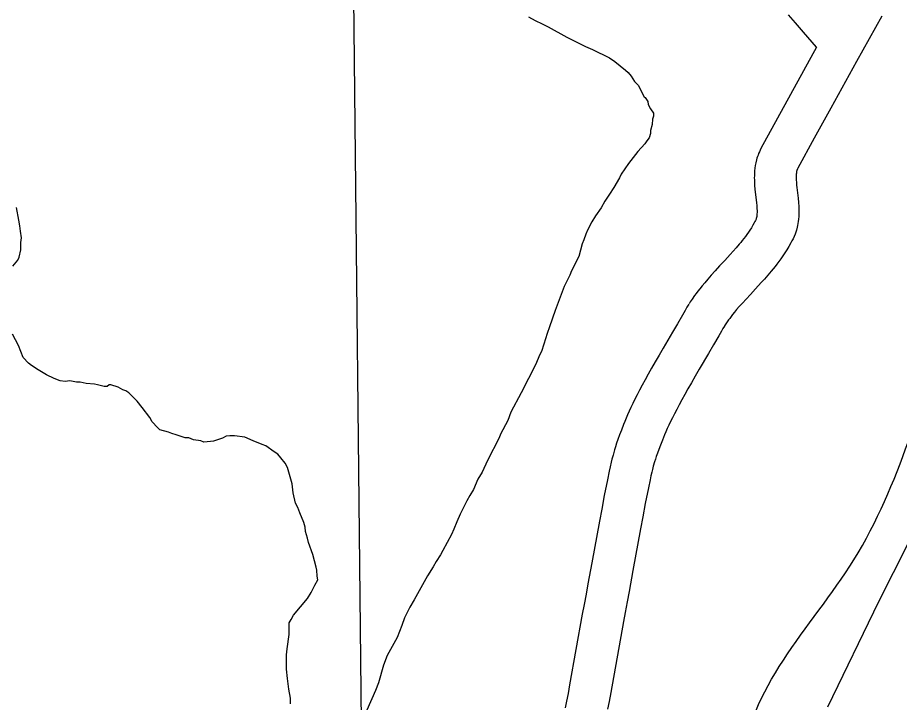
# Model space of a CAD drawing. Extents: x 3180038 to 3217926, y 922069 to 947485.
# Drawn here: x 3189857 to 3190489, y 939922 to 940414 of the extents above; entities that cross this region are included whole.
import ezdxf

# ---------------------------------------------------------------- set-up
doc = ezdxf.new("R2010")
doc.units = 0
for name, color, linetype in [('V-RIVR-EDGE', 7, 'Continuous'), ('V-ROAD-CNTR', 7, 'Continuous'), ('V-RRAP-FSHR', 7, 'Continuous'), ('V-SITE-VEGE', 7, 'Continuous'), ('V-TOPO-BNDY', 7, 'Continuous')]:
    doc.layers.add(name, color=color, linetype=linetype)

msp = doc.modelspace()

# ---------------------------------------------------------------- linework, layer by layer
at = {"layer": 'V-RIVR-EDGE'}
msp.add_lwpolyline([(3190527.07, 940098.44), (3190474.43, 939994.32), (3190437.94, 939918.7)], dxfattribs=at)
at = {"layer": 'V-ROAD-CNTR'}
for points in [[(3190429.99, 940392.51), (3190420.55, 940403.38), (3190414.82, 940409.92), (3190409.79, 940415.62)], [(3190476.74, 940414.66), (3190467.72, 940398.49), (3190458.72, 940382.29), (3190448.11, 940363.11), (3190440.18, 940348.71), (3190428.31, 940327.1), (3190416.56, 940305.58), (3190416.38, 940305.25), (3190416.28, 940305.04), (3190416.19, 940304.81), (3190416.09, 940304.58), (3190416.01, 940304.34), (3190415.93, 940304.1), (3190415.89, 940303.93), (3190415.72, 940303.24), (3190415.6, 940302.62), (3190415.5, 940301.94), (3190415.43, 940301.22), (3190415.38, 940300.46), (3190415.36, 940299.66), (3190415.35, 940298.83), (3190415.37, 940297.98), (3190415.4, 940297.17), (3190415.51, 940295.31), (3190415.67, 940293.5), (3190415.85, 940291.71), (3190416.72, 940284.16), (3190417.01, 940281.02), (3190417.2, 940278.14), (3190417.29, 940275.53), (3190417.29, 940273.15), (3190417.2, 940271.01), (3190417.05, 940269.09), (3190416.85, 940267.38), (3190416.62, 940265.86), (3190416.38, 940264.51), (3190416.1, 940263.2), (3190415.58, 940261.22), (3190415.08, 940259.62), (3190414.62, 940258.31), (3190413.91, 940256.56), (3190413.13, 940254.89), (3190412.37, 940253.4), (3190411.63, 940252.02), (3190410.21, 940249.51), (3190408.76, 940247.09), (3190407.3, 940244.8), (3190405.85, 940242.64), (3190404.41, 940240.6), (3190402.99, 940238.66), (3190401.59, 940236.82), (3190400.22, 940235.07), (3190398.88, 940233.4), (3190397.55, 940231.79), (3190395.01, 940228.81), (3190392.6, 940226.07), (3190390.32, 940223.54), (3190386.12, 940218.97), (3190382.49, 940215.05), (3190379.39, 940211.69), (3190376.77, 940208.79), (3190374.55, 940206.27), (3190372.67, 940204.07), (3190371.09, 940202.16), (3190369.75, 940200.49), (3190368.62, 940199.04), (3190367.66, 940197.76), (3190366.87, 940196.68), (3190365.46, 940194.68), (3190364.48, 940193.22), (3190363.71, 940192.03)], [(3190429.99, 940392.51), (3190402, 940341.51), (3190390.09, 940319.7), (3190389.52, 940318.62), (3190388.95, 940317.42), (3190388.44, 940316.24), (3190387.99, 940315.08), (3190387.58, 940313.93), (3190387.22, 940312.79), (3190386.87, 940311.59), (3190386.38, 940309.56), (3190385.99, 940307.5), (3190385.72, 940305.54), (3190385.53, 940303.68), (3190385.42, 940301.92), (3190385.36, 940300.25), (3190385.35, 940298.67), (3190385.38, 940297.17), (3190385.43, 940295.69), (3190385.59, 940293.08), (3190385.8, 940290.66), (3190386.03, 940288.47), (3190386.88, 940281.05), (3190387.11, 940278.61), (3190387.24, 940276.64), (3190387.29, 940275.05), (3190387.29, 940273.79), (3190387.25, 940272.78), (3190387.19, 940271.97), (3190387.11, 940271.33), (3190387.03, 940270.81), (3190386.95, 940270.39), (3190386.9, 940270.15), (3190386.73, 940269.47), (3190386.61, 940269.11), (3190386.56, 940268.96), (3190386.39, 940268.55), (3190386.18, 940268.09), (3190385.77, 940267.29), (3190385.31, 940266.43), (3190384.29, 940264.61), (3190383.26, 940262.89), (3190382.2, 940261.24), (3190381.13, 940259.64), (3190380.04, 940258.09), (3190378.94, 940256.59), (3190377.84, 940255.14), (3190376.73, 940253.73), (3190375.63, 940252.36), (3190374.56, 940251.06), (3190372.33, 940248.45), (3190370.19, 940246.01), (3190368.13, 940243.72), (3190364.08, 940239.32), (3190360.45, 940235.41), (3190357.23, 940231.91), (3190354.38, 940228.76), (3190351.89, 940225.93), (3190349.72, 940223.39), (3190347.84, 940221.12), (3190346.21, 940219.09), (3190344.79, 940217.27), (3190343.57, 940215.65), (3190342.49, 940214.18), (3190340.72, 940211.66), (3190339.39, 940209.67), (3190338.48, 940208.25)], [(3190338.31, 940207.99), (3190336.99, 940205.83), (3190335.68, 940203.56), (3190333.78, 940200.19), (3190330.12, 940193.8), (3190326.61, 940187.79), (3190319.91, 940176.39), (3190316.96, 940171.34), (3190314.19, 940166.56), (3190311.62, 940162.05), (3190309.22, 940157.78), (3190307, 940153.75), (3190304.95, 940149.93), (3190303.05, 940146.33), (3190301.3, 940142.92), (3190299.69, 940139.71), (3190298.21, 940136.67), (3190296.85, 940133.8), (3190295.6, 940131.09), (3190294.45, 940128.54), (3190293.4, 940126.13), (3190292.43, 940123.85), (3190291.53, 940121.68), (3190289.94, 940117.66), (3190288.6, 940114.08), (3190287.47, 940110.92), (3190286.52, 940108.13), (3190285.73, 940105.67), (3190285.05, 940103.47), (3190283.95, 940099.7), (3190283.17, 940096.81), (3190282.6, 940094.59), (3190281.83, 940091.31), (3190281.13, 940088.05), (3190279.9, 940081.96), (3190277.69, 940070.7), (3190275.81, 940060.84), (3190274.21, 940052.22), (3190268.74, 940022.22), (3190265.98, 940007.26), (3190264.59, 939999.82), (3190263.16, 939992.35), (3190261.86, 939985.49), (3190252.84, 939934.68), (3190251.67, 939928.48), (3190250.61, 939923.04), (3190249.64, 939918.3)], [(3190363.88, 940192.29), (3190362.76, 940190.47), (3190361.74, 940188.7), (3190359.86, 940185.37), (3190356.09, 940178.78), (3190352.5, 940172.64), (3190345.79, 940161.22), (3190342.89, 940156.26), (3190340.2, 940151.61), (3190337.72, 940147.27), (3190335.44, 940143.21), (3190333.35, 940139.4), (3190331.43, 940135.83), (3190329.67, 940132.49), (3190328.06, 940129.36), (3190326.59, 940126.42), (3190325.25, 940123.67), (3190324.02, 940121.08), (3190322.9, 940118.66), (3190321.88, 940116.39), (3190320.95, 940114.26), (3190320.1, 940112.26), (3190319.34, 940110.42), (3190317.93, 940106.86), (3190316.77, 940103.77), (3190315.81, 940101.07), (3190315, 940098.7), (3190314.33, 940096.62), (3190313.78, 940094.84), (3190312.84, 940091.6), (3190312.19, 940089.2), (3190311.74, 940087.44), (3190311.09, 940084.7), (3190310.49, 940081.92), (3190309.32, 940076.1), (3190307.14, 940065.01), (3190305.3, 940055.29), (3190303.71, 940046.78), (3190298.24, 940016.81), (3190295.48, 940001.78), (3190294.06, 939994.24), (3190292.63, 939986.74), (3190291.36, 939980.07), (3190282.35, 939929.28), (3190281.13, 939922.8), (3190280.02, 939917.16)]]:
    msp.add_lwpolyline(points, dxfattribs=at)
at = {"layer": 'V-RRAP-FSHR'}
msp.add_spline([(3188909.67, 936835.56), (3188947.17, 936904.9), (3189148.2, 937330.34), (3189156.65, 937362.67), (3189315.07, 937655.25), (3189456.11, 937980.67), (3189785.8, 938633.8), (3189989.58, 939082.49), (3190086.54, 939246.28), (3190202.2, 939544.14), (3190260.41, 939640.92), (3190317.47, 939690.4), (3190371.63, 939771.98), (3190383.24, 939818.37), (3190378.32, 939877.04), (3190456.71, 940024.39), (3190526.89, 940196.44), (3190631.99, 940397.77), (3190706.57, 940575.74), (3190844.1, 940852.1), (3190870.74, 940905.55), (3190891.62, 940984.86), (3190926.08, 941035.42), (3191101.29, 941369.43), (3191117.19, 941389.32)], degree=3, dxfattribs=at)
at = {"layer": 'V-SITE-VEGE'}
for points in [[(3190223.24, 940414.19), (3190227.98, 940411.56), (3190233.15, 940409.36), (3190237.45, 940407.16), (3190250.8, 940399.7), (3190255.97, 940397.07), (3190264.16, 940393.11), (3190269.33, 940390.91), (3190281.4, 940384.76), (3190285.27, 940382.14), (3190293.01, 940376.02), (3190294.72, 940374.28), (3190296.86, 940371.67), (3190299.43, 940367.76), (3190302, 940365.14), (3190306.26, 940356.89), (3190307.13, 940356.45), (3190308.83, 940353.41), (3190309.25, 940351.25), (3190310.96, 940348.2), (3190313.09, 940345.16), (3190313.08, 940343), (3190312.2, 940340.84), (3190312.16, 940336.95), (3190310.83, 940332.63), (3190310.82, 940330.47), (3190309.93, 940327.45), (3190308.18, 940325.3), (3190306.87, 940323.15), (3190301.64, 940317.57), (3190295.08, 940308.97), (3190289.83, 940301.22), (3190288.51, 940298.64), (3190284.57, 940291.75), (3190281.5, 940287.02), (3190278, 940281.85), (3190275.37, 940277.12), (3190271.44, 940271.52), (3190268.81, 940267.22), (3190265.73, 940261.19), (3190264.42, 940258.17), (3190263.08, 940254.29), (3190261.76, 940251.27), (3190259.53, 940242.21), (3190254.26, 940231.87), (3190252.94, 940228.85), (3190248.99, 940220.66), (3190242.36, 940203.41), (3190238.38, 940191.77), (3190236.62, 940187.02), (3190234.39, 940179.26), (3190232.62, 940174.08), (3190231.3, 940171.5), (3190228.66, 940165.03), (3190218.12, 940144.35), (3190210.66, 940130.57), (3190208.45, 940124.53), (3190203.18, 940114.62), (3190202.3, 940112.03), (3190193.96, 940095.67)], [(3189853.36, 940235.4), (3189856.86, 940239.7), (3189857.74, 940241.86), (3189859.07, 940247.04), (3189859.11, 940252.23), (3189859.57, 940255.68), (3189858.75, 940260.45), (3189858.34, 940264.34), (3189857.51, 940268.24), (3189855.85, 940277.34)], [(3189936.56, 940144.37), (3189934.41, 940145.68), (3189932.25, 940146.56), (3189928.81, 940148.32), (3189923.63, 940150.09), (3189922.33, 940150.1), (3189921.03, 940148.81), (3189918.86, 940148.83), (3189914.12, 940150.16), (3189911.96, 940150.61), (3189905.91, 940151.09), (3189901.59, 940151.99), (3189899, 940152.01), (3189894.24, 940152.91), (3189890.78, 940152.51), (3189887.32, 940152.97), (3189883.01, 940154.73), (3189877.41, 940157.37), (3189871.38, 940160.87), (3189866.65, 940163.94), (3189864.5, 940165.68), (3189860.64, 940169.61), (3189857.24, 940178.28), (3189852.98, 940186.53)], [(3190052.47, 939921.17), (3190052.51, 939925.06), (3190051.26, 939931.55), (3190050.45, 939939.35), (3190049.64, 939945.84), (3190049.72, 939956.22), (3190050.18, 939960.54), (3190051.56, 939970.91), (3190051.63, 939979.13), (3190052.94, 939981.71), (3190054.7, 939984.72), (3190064.74, 939996.76), (3190067.37, 940001.06), (3190070, 940006.23), (3190072.19, 940010.11), (3190071.78, 940012.7), (3190071.38, 940017.03), (3190070.97, 940019.2), (3190068.44, 940028.3), (3190065.48, 940036.97), (3190064.64, 940040.01), (3190063.38, 940044.77), (3190062.97, 940047.81), (3190062.13, 940051.27), (3190059.16, 940058.22), (3190057.89, 940062.12), (3190056.18, 940065.16), (3190054.51, 940072.52), (3190053.7, 940079.02), (3190050.33, 940090.72), (3190048.62, 940093.76), (3190045.62, 940097.68), (3190043.48, 940100.29), (3190040.9, 940102.04), (3190034.88, 940106.41), (3190032.29, 940107.3), (3190025.82, 940109.94), (3190019.79, 940112.58), (3190012.44, 940113.51), (3190008.98, 940113.53), (3190006.38, 940113.12), (3190003.78, 940111.84), (3189997.28, 940109.73), (3189995.11, 940109.31), (3189990.35, 940108.92), (3189988.19, 940109.8), (3189983.01, 940110.71), (3189979.56, 940112.03), (3189976.97, 940112.05), (3189970.5, 940114.26), (3189967.48, 940115.15), (3189964.89, 940116.03), (3189958.85, 940117.81), (3189957.13, 940119.55), (3189953.27, 940123.48), (3189951.56, 940126.52), (3189945.99, 940133.91), (3189942.57, 940138.27), (3189936.56, 940144.37)], [(3190193.96, 940095.67), (3190190, 940087.48), (3190186.93, 940082.31), (3190183.85, 940074.98), (3190181.22, 940070.68), (3190179.03, 940066.8), (3190174.2, 940057.32), (3190171.99, 940051.72), (3190169.79, 940046.55), (3190168.03, 940042.67), (3190161.88, 940031.04), (3190160.13, 940028.02), (3190157.06, 940023.29), (3190154.87, 940019.41), (3190150.93, 940012.96), (3190141.28, 939995.73), (3190138.21, 939990.57), (3190134.26, 939982.81), (3190132.49, 939977.2), (3190128.96, 939968.58), (3190121.94, 939955.66), (3190119.29, 939948.76), (3190115.73, 939936.24), (3190113.53, 939930.64), (3190107.36, 939916.41)]]:
    msp.add_lwpolyline(points, dxfattribs=at)
at = {"layer": 'V-TOPO-BNDY'}
msp.add_line((3190109.41, 939329.52), (3190081.49, 941997.08), dxfattribs=at)

doc.saveas('drawing.dxf')
